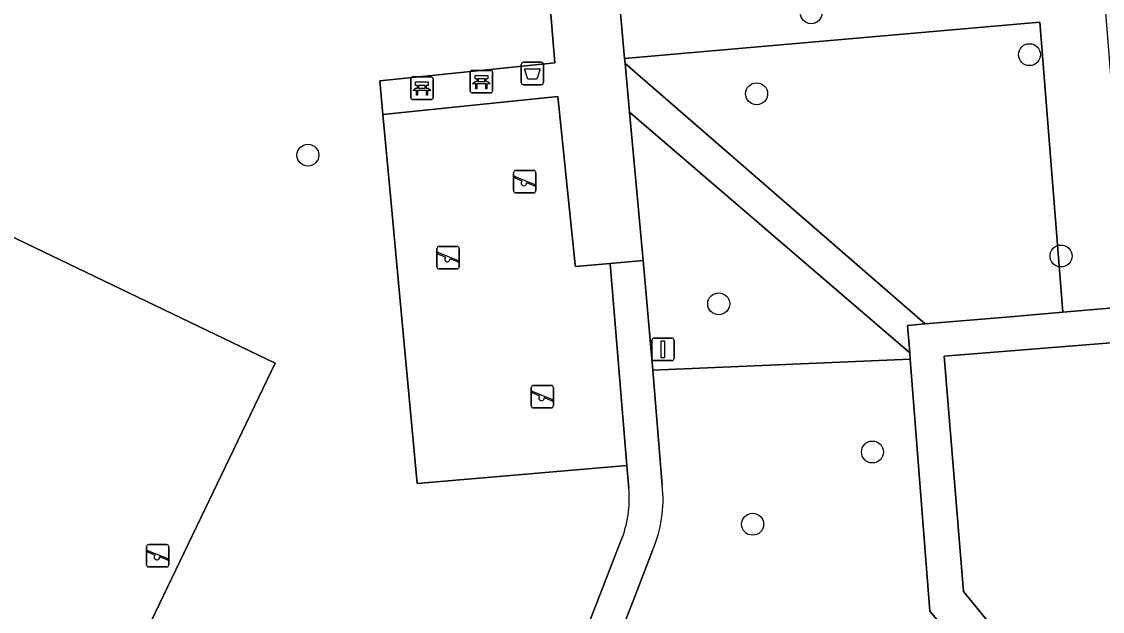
# Model space of a CAD drawing. Extents: x 162989 to 165008, y 383432 to 384338.
# Drawn here: x 164206.45 to 164254.62, y 383707.68 to 383733.97 of the extents above; entities that cross this region are included whole.
import ezdxf

# ---------------------------------------------------------------- set-up
doc = ezdxf.new("R2010")
doc.units = 0
for name, color, linetype in [('IMGEO_Afvalbak', 7, 'Continuous'), ('IMGEO_Bank', 7, 'Continuous'), ('IMGEO_Boom', 7, 'Continuous'), ('IMGEO_Erf', 7, 'Continuous'), ('IMGEO_Groenvoorziening', 7, 'Continuous'), ('IMGEO_Lichtmast', 7, 'Continuous'), ('IMGEO_Speelvoorziening', 7, 'Continuous'), ('IMGEO_Terreindeel_zand', 7, 'Continuous'), ('IMGEO_Voetpad_halfverhard', 7, 'Continuous'), ('IMGEO_Voetpad_open', 7, 'Continuous')]:
    doc.layers.add(name, color=color, linetype=linetype)

msp = doc.modelspace()

# ---------------------------------------------------------------- linework, layer by layer
at = {"layer": 'IMGEO_Afvalbak'}
for p, q in [((164228.719, 383731.255), (164228.719, 383732.055)), ((164228.719, 383732.055), (164228.719, 383731.255)), ((164228.819, 383732.155), (164229.609, 383732.155)), ((164229.609, 383732.155), (164228.819, 383732.155)), ((164229.709, 383732.055), (164229.709, 383731.255)), ((164229.709, 383731.255), (164229.709, 383732.055)), ((164229.609, 383731.155), (164228.819, 383731.155)), ((164228.819, 383731.155), (164229.609, 383731.155))]:
    msp.add_line(p, q, dxfattribs=at)
msp.add_lwpolyline([(164228.862, 383731.869), (164229.566, 383731.869), (164229.417, 383731.399), (164229.011, 383731.399), (164228.862, 383731.869)], dxfattribs=at)
for centre, start, end in [((164228.819, 383732.055), 90, 180), ((164228.819, 383732.055), 90, 180), ((164229.609, 383732.055), 0, 90), ((164229.609, 383732.055), 360, 90), ((164228.819, 383731.255), 180, 270), ((164228.819, 383731.255), 180, 270), ((164229.609, 383731.255), 270, 0), ((164229.609, 383731.255), 270, 0)]:
    msp.add_arc(centre, 0.1, start, end, dxfattribs=at)
at = {"layer": 'IMGEO_Bank'}
for p, q in [((164226.521, 383731.794), (164227.362, 383731.794)), ((164227.362, 383731.794), (164226.521, 383731.794)), ((164223.792, 383730.578), (164223.792, 383731.419)), ((164223.792, 383731.419), (164223.792, 383730.578)), ((164223.867, 383731.503), (164224.708, 383731.503)), ((164224.708, 383731.503), (164223.867, 383731.503)), ((164224.792, 383731.428), (164224.792, 383730.587)), ((164224.792, 383730.587), (164224.792, 383731.428)), ((164226.446, 383730.869), (164226.446, 383731.71)), ((164226.446, 383731.71), (164226.446, 383730.869)), ((164226.755, 383731.3), (164226.755, 383731.406)), ((164226.799, 383731.406), (164226.799, 383731.3)), ((164227.087, 383731.412), (164226.805, 383731.412)), ((164226.805, 383731.294), (164227.087, 383731.294)), ((164227.093, 383731.3), (164227.093, 383731.406)), ((164227.137, 383731.406), (164227.137, 383731.3)), ((164227.446, 383731.719), (164227.446, 383730.878)), ((164227.446, 383730.878), (164227.446, 383731.719)), ((164224.489, 383730.901), (164224.096, 383730.901)), ((164224.101, 383731.009), (164224.101, 383731.115)), ((164224.145, 383731.115), (164224.145, 383731.009)), ((164224.433, 383731.121), (164224.151, 383731.121)), ((164224.151, 383731.003), (164224.433, 383731.003)), ((164224.439, 383731.009), (164224.439, 383731.115)), ((164224.483, 383731.115), (164224.483, 383731.009)), ((164227.371, 383730.794), (164226.53, 383730.794)), ((164226.53, 383730.794), (164227.371, 383730.794)), ((164227.143, 383731.192), (164226.75, 383731.192)), ((164224.717, 383730.503), (164223.876, 383730.503)), ((164223.876, 383730.503), (164224.717, 383730.503))]:
    msp.add_line(p, q, dxfattribs=at)
for points in [[(164224.095, 383731.121), (164224.009, 383731.121), (164224.009, 383731.282), (164224.572, 383731.282), (164224.572, 383731.121), (164224.489, 383731.121)], [(164226.693, 383731.192), (164226.551, 383731.192), (164226.663, 383731.294), (164226.749, 383731.294)], [(164226.749, 383731.412), (164226.663, 383731.412), (164226.663, 383731.573), (164227.226, 383731.573), (164227.226, 383731.412), (164227.143, 383731.412)], [(164227.143, 383731.294), (164227.226, 383731.294), (164227.338, 383731.192), (164227.199, 383731.192)], [(164224.039, 383730.901), (164223.897, 383730.901), (164224.009, 383731.003), (164224.095, 383731.003)], [(164224.089, 383730.894), (164224.089, 383730.687), (164224.046, 383730.687), (164224.046, 383730.894)], [(164224.489, 383731.003), (164224.572, 383731.003), (164224.684, 383730.901), (164224.545, 383730.901)], [(164224.539, 383730.894), (164224.539, 383730.687), (164224.495, 383730.687), (164224.495, 383730.894)], [(164226.743, 383731.185), (164226.743, 383730.978), (164226.7, 383730.978), (164226.7, 383731.185)], [(164227.193, 383731.185), (164227.193, 383730.978), (164227.149, 383730.978), (164227.149, 383731.185)]]:
    msp.add_lwpolyline(points, dxfattribs=at)
for centre, radius, start, end in [((164226.524, 383731.716), 0.0779, 92.4484, 184.2845), ((164226.524, 383731.716), 0.0779, 92.4484, 184.2845), ((164227.368, 383731.716), 0.0779, 2.4484, 94.2845), ((164227.368, 383731.716), 0.0779, 2.4484, 94.2845), ((164223.87, 383731.425), 0.0779, 92.4484, 184.2845), ((164223.87, 383731.425), 0.0779, 92.4484, 184.2845), ((164224.714, 383731.425), 0.0779, 2.4484, 94.2845), ((164224.714, 383731.425), 0.0779, 2.4484, 94.2845), ((164226.748, 383731.405), 0.00671, 2.8957, 87.1043), ((164226.748, 383731.301), 0.00671, 272.8957, 357.1043), ((164226.805, 383731.405), 0.00671, 92.8957, 177.1043), ((164226.805, 383731.301), 0.00671, 182.8957, 267.1043), ((164227.087, 383731.405), 0.00671, 2.8957, 87.1043), ((164227.087, 383731.301), 0.00671, 272.8957, 357.1043), ((164227.144, 383731.405), 0.00671, 92.8957, 177.1043), ((164227.144, 383731.301), 0.00671, 182.8957, 267.1043), ((164224.039, 383730.894), 0.00671, 2.8957, 87.1043), ((164224.096, 383730.894), 0.00671, 92.8957, 177.1043), ((164224.094, 383731.114), 0.00671, 2.8957, 87.1043), ((164224.094, 383731.01), 0.00671, 272.8957, 357.1043), ((164224.151, 383731.114), 0.00671, 92.8957, 177.1043), ((164224.151, 383731.01), 0.00671, 182.8957, 267.1043), ((164224.433, 383731.114), 0.00671, 2.8957, 87.1043), ((164224.433, 383731.01), 0.00671, 272.8957, 357.1043), ((164224.49, 383731.114), 0.00671, 92.8957, 177.1043), ((164224.49, 383731.01), 0.00671, 182.8957, 267.1043), ((164224.488, 383730.894), 0.00671, 2.8957, 87.1043), ((164224.545, 383730.894), 0.00671, 92.8957, 177.1043), ((164226.524, 383730.872), 0.0779, 182.4484, 274.2845), ((164226.524, 383730.872), 0.0779, 182.4484, 274.2845), ((164226.693, 383731.185), 0.00671, 2.8957, 87.1043), ((164226.75, 383731.185), 0.00671, 92.8957, 177.1043), ((164227.142, 383731.185), 0.00671, 2.8957, 87.1043), ((164227.199, 383731.185), 0.00671, 92.8957, 177.1043), ((164227.368, 383730.872), 0.0779, 272.4484, 4.2845), ((164227.368, 383730.872), 0.0779, 272.4484, 4.2845), ((164223.87, 383730.581), 0.0779, 182.4484, 274.2845), ((164223.87, 383730.581), 0.0779, 182.4484, 274.2845), ((164224.714, 383730.581), 0.0779, 272.4484, 4.2845), ((164224.714, 383730.581), 0.0779, 272.4484, 4.2845)]:
    msp.add_arc(centre, radius, start, end, dxfattribs=at)
at = {"layer": 'IMGEO_Boom'}
for centre in [(164241.643, 383734.364), (164251.372, 383732.497), (164239.21, 383730.753), (164219.211, 383728.015), (164252.78, 383723.519), (164237.521, 383721.39), (164244.373, 383714.782), (164239.032, 383711.561)]:
    msp.add_circle(centre, 0.489, dxfattribs=at)
at = {"layer": 'IMGEO_Erf'}
msp.add_lwpolyline([(164325.532, 383706.658), (164324.405, 383720.665), (164323.878, 383725.736), (164265.394, 383720.47), (164255.931, 383719.721), (164247.574, 383719.058), (164248.438, 383708.569), (164256.975, 383698.1)], dxfattribs=at)
at = {"layer": 'IMGEO_Groenvoorziening'}
for points in [[(164254.548, 383737.195), (164247.995, 383736.612), (164241.137, 383736.001), (164241.136, 383735.501), (164233.102, 383734.847), (164233.325, 383732.325), (164251.829, 383733.94), (164252.866, 383721.014), (164255.809, 383721.266), (164255.689, 383722.784), (164255.259, 383728.212)], [(164251.829, 383733.94), (164233.325, 383732.325), (164233.345, 383732.096), (164246.717, 383720.489), (164250.336, 383720.798), (164252.866, 383721.014)], [(164209.085, 383700.711), (164217.752, 383718.736), (164193.252, 383730.517), (164184.585, 383712.492)], [(164193.252, 383730.517), (164217.752, 383718.736), (164209.085, 383700.711), (164184.585, 383712.492)], [(164233.543, 383729.938), (164234.151, 383723.325), (164234.368, 383720.957), (164234.578, 383718.423), (164246.055, 383718.926), (164246.033, 383719.205)]]:
    msp.add_lwpolyline(points, close=True, dxfattribs=at)
for points in [[(164233.512, 383713.148), (164233.427, 383714.178), (164224.079, 383713.37), (164223.25, 383722.331), (164222.892, 383726.202), (164222.557, 383729.83), (164222.419, 383731.324), (164230.224, 383732.13), (164229.977, 383735.03), (164225.426, 383734.643)], [(164326.971, 383702.661), (164321.715, 383702.2), (164314.562, 383701.586), (164314.578, 383697.987), (164311.926, 383695.446), (164309.031, 383695.624), (164307.012, 383696.322), (164303.483, 383696.118), (164302.347, 383695.997), (164301.142, 383696.115), (164300.555, 383696.268), (164299.446, 383696.752), (164298.402, 383697.488), (164297.742, 383698.242), (164297.254, 383699.117), (164296.959, 383700.074), (164292.231, 383699.668), (164272.008, 383697.931), (164266.611, 383697.467), (164256.273, 383696.579), (164246.936, 383707.693), (164246.055, 383718.926), (164234.578, 383718.423), (164235.003, 383713.302)], [(164202.858, 383694.565), (164221.788, 383695.448), (164222.15, 383696.517), (164222.786, 383697.614), (164223.635, 383698.555), (164224.661, 383699.299), (164225.82, 383699.813), (164227.06, 383700.076), (164228.328, 383700.074), (164228.955, 383699.974), (164233.165, 383710.817)], [(164234.57, 383710.388), (164233.808, 383708.421), (164230.327, 383699.47)]]:
    msp.add_lwpolyline(points, dxfattribs=at)
for centre, radius, start, end in [((164228.678, 383712.676), 4.857, 337.4928, 5.5731), ((164229.338, 383712.655), 5.702, 336.5778, 6.5184)]:
    msp.add_arc(centre, radius, start, end, dxfattribs=at)
at = {"layer": 'IMGEO_Lichtmast'}
for p, q in [((164234.542, 383718.959), (164234.542, 383719.759)), ((164234.542, 383719.759), (164234.542, 383718.959)), ((164234.642, 383719.859), (164235.432, 383719.859)), ((164235.432, 383719.859), (164234.642, 383719.859)), ((164235.532, 383719.759), (164235.532, 383718.959)), ((164235.532, 383718.959), (164235.532, 383719.759)), ((164235.432, 383718.859), (164234.642, 383718.859)), ((164234.642, 383718.859), (164235.432, 383718.859))]:
    msp.add_line(p, q, dxfattribs=at)
msp.add_lwpolyline([(164234.962, 383719.734), (164235.112, 383719.734), (164235.112, 383718.984), (164234.962, 383718.984), (164234.962, 383719.734)], dxfattribs=at)
for centre, start, end in [((164234.642, 383719.759), 90, 180), ((164234.642, 383719.759), 90, 180), ((164235.432, 383719.759), 0, 90), ((164235.432, 383719.759), 360, 90), ((164234.642, 383718.959), 180, 270), ((164234.642, 383718.959), 180, 270), ((164235.432, 383718.959), 270, 0), ((164235.432, 383718.959), 270, 0)]:
    msp.add_arc(centre, 0.1, start, end, dxfattribs=at)
at = {"layer": 'IMGEO_Speelvoorziening'}
for p, q in [((164228.379, 383726.433), (164228.379, 383727.233)), ((164228.379, 383727.233), (164228.379, 383726.433)), ((164228.762, 383726.861), (164228.423, 383726.998)), ((164228.448, 383727.058), (164229.324, 383726.705)), ((164228.479, 383727.333), (164229.269, 383727.333)), ((164229.269, 383727.333), (164228.479, 383727.333)), ((164229.369, 383727.233), (164229.369, 383726.433)), ((164229.369, 383726.433), (164229.369, 383727.233)), ((164229.3, 383726.645), (164228.96, 383726.782)), ((164229.269, 383726.333), (164228.479, 383726.333)), ((164228.479, 383726.333), (164229.269, 383726.333)), ((164224.965, 383723.044), (164224.965, 383723.844)), ((164224.965, 383723.844), (164224.965, 383723.044)), ((164225.348, 383723.472), (164225.009, 383723.609)), ((164225.034, 383723.669), (164225.91, 383723.316)), ((164225.065, 383723.944), (164225.855, 383723.944)), ((164225.855, 383723.944), (164225.065, 383723.944)), ((164225.955, 383723.844), (164225.955, 383723.044)), ((164225.955, 383723.044), (164225.955, 383723.844)), ((164225.886, 383723.256), (164225.546, 383723.393)), ((164225.855, 383722.944), (164225.065, 383722.944)), ((164225.065, 383722.944), (164225.855, 383722.944)), ((164229.163, 383716.848), (164229.163, 383717.648)), ((164229.163, 383717.648), (164229.163, 383716.848)), ((164229.546, 383717.276), (164229.207, 383717.413)), ((164229.232, 383717.473), (164230.108, 383717.12)), ((164229.263, 383717.748), (164230.053, 383717.748)), ((164230.053, 383717.748), (164229.263, 383717.748)), ((164230.153, 383717.648), (164230.153, 383716.848)), ((164230.153, 383716.848), (164230.153, 383717.648)), ((164230.084, 383717.06), (164229.744, 383717.197)), ((164230.053, 383716.748), (164229.263, 383716.748)), ((164229.263, 383716.748), (164230.053, 383716.748)), ((164212.12, 383710.655), (164212.91, 383710.655)), ((164212.91, 383710.655), (164212.12, 383710.655)), ((164212.02, 383709.755), (164212.02, 383710.555)), ((164212.02, 383710.555), (164212.02, 383709.755)), ((164212.403, 383710.183), (164212.064, 383710.32)), ((164212.089, 383710.38), (164212.965, 383710.027)), ((164212.941, 383709.967), (164212.601, 383710.104)), ((164213.01, 383710.555), (164213.01, 383709.755)), ((164213.01, 383709.755), (164213.01, 383710.555)), ((164212.91, 383709.655), (164212.12, 383709.655)), ((164212.12, 383709.655), (164212.91, 383709.655))]:
    msp.add_line(p, q, dxfattribs=at)
for centre, radius, start, end in [((164228.479, 383727.233), 0.1, 90, 180), ((164228.479, 383727.233), 0.1, 90, 180), ((164228.436, 383727.028), 0.0327, 68.078, 248.078), ((164229.269, 383727.233), 0.1, 0, 90), ((164229.269, 383727.233), 0.1, 360, 90), ((164228.841, 383726.771), 0.12, 130.9928, 5.1632), ((164229.312, 383726.675), 0.0327, 248.078, 68.078), ((164228.479, 383726.433), 0.1, 180, 270), ((164228.479, 383726.433), 0.1, 180, 270), ((164229.269, 383726.433), 0.1, 270, 0), ((164229.269, 383726.433), 0.1, 270, 0), ((164225.065, 383723.844), 0.1, 90, 180), ((164225.065, 383723.844), 0.1, 90, 180), ((164225.022, 383723.639), 0.0327, 68.078, 248.078), ((164225.855, 383723.844), 0.1, 0, 90), ((164225.855, 383723.844), 0.1, 360, 90), ((164225.427, 383723.382), 0.12, 130.9928, 5.1632), ((164225.898, 383723.286), 0.0327, 248.078, 68.078), ((164225.065, 383723.044), 0.1, 180, 270), ((164225.065, 383723.044), 0.1, 180, 270), ((164225.855, 383723.044), 0.1, 270, 0), ((164225.855, 383723.044), 0.1, 270, 0), ((164229.263, 383717.648), 0.1, 90, 180), ((164229.263, 383717.648), 0.1, 90, 180), ((164229.22, 383717.443), 0.0327, 68.078, 248.078), ((164230.053, 383717.648), 0.1, 0, 90), ((164230.053, 383717.648), 0.1, 360, 90), ((164229.263, 383716.848), 0.1, 180, 270), ((164229.263, 383716.848), 0.1, 180, 270), ((164229.625, 383717.186), 0.12, 130.9928, 5.1632), ((164230.053, 383716.848), 0.1, 270, 0), ((164230.053, 383716.848), 0.1, 270, 0), ((164230.096, 383717.09), 0.0327, 248.078, 68.078), ((164212.12, 383710.555), 0.1, 90, 180), ((164212.12, 383710.555), 0.1, 90, 180), ((164212.91, 383710.555), 0.1, 0, 90), ((164212.91, 383710.555), 0.1, 360, 90), ((164212.077, 383710.35), 0.0327, 68.078, 248.078), ((164212.482, 383710.093), 0.12, 130.9928, 5.1632), ((164212.12, 383709.755), 0.1, 180, 270), ((164212.12, 383709.755), 0.1, 180, 270), ((164212.91, 383709.755), 0.1, 270, 0), ((164212.91, 383709.755), 0.1, 270, 0), ((164212.953, 383709.997), 0.0327, 248.078, 68.078)]:
    msp.add_arc(centre, radius, start, end, dxfattribs=at)
at = {"layer": 'IMGEO_Terreindeel_zand'}
msp.add_lwpolyline([(164232.688, 383723.191), (164231.134, 383723.049), (164231.132, 383723.077), (164231.128, 383723.12), (164230.351, 383730.635), (164222.557, 383729.83), (164222.892, 383726.202), (164223.25, 383722.331), (164224.079, 383713.37), (164233.427, 383714.178)], close=True, dxfattribs=at)
at = {"layer": 'IMGEO_Voetpad_halfverhard'}
msp.add_lwpolyline([(164233.345, 383732.096), (164233.543, 383729.938), (164246.033, 383719.205), (164245.938, 383720.422), (164246.717, 383720.489)], close=True, dxfattribs=at)
for points in [[(164235.003, 383713.302), (164234.578, 383718.423), (164234.368, 383720.957), (164234.151, 383723.325), (164232.688, 383723.191), (164233.427, 383714.178), (164233.512, 383713.148)], [(164233.165, 383710.817), (164228.955, 383699.974), (164228.136, 383697.866), (164228.736, 383697.697), (164229.489, 383697.313), (164230.327, 383699.47), (164233.808, 383708.421)], [(164233.808, 383708.421), (164234.57, 383710.388)]]:
    msp.add_lwpolyline(points, dxfattribs=at)
for centre, radius, start, end in [((164228.678, 383712.676), 4.857, 337.4928, 5.5731), ((164229.338, 383712.655), 5.702, 336.5778, 6.5184)]:
    msp.add_arc(centre, radius, start, end, dxfattribs=at)
at = {"layer": 'IMGEO_Voetpad_open'}
for points in [[(164233.543, 383729.938), (164233.345, 383732.096), (164233.325, 383732.325), (164233.102, 383734.847), (164230.905, 383734.668), (164230.896, 383735.108), (164229.977, 383735.03), (164230.224, 383732.13), (164222.419, 383731.324), (164222.557, 383729.83), (164230.351, 383730.635), (164231.128, 383723.12), (164231.132, 383723.077), (164231.134, 383723.049), (164232.688, 383723.191), (164234.151, 383723.325)], [(164247.574, 383719.058), (164255.931, 383719.721), (164255.809, 383721.266), (164252.866, 383721.014), (164250.336, 383720.798), (164246.717, 383720.489), (164245.938, 383720.422), (164246.033, 383719.205), (164246.055, 383718.926), (164246.936, 383707.693), (164256.273, 383696.579), (164256.975, 383698.1), (164248.438, 383708.569)]]:
    msp.add_lwpolyline(points, close=True, dxfattribs=at)

doc.saveas('drawing.dxf')
